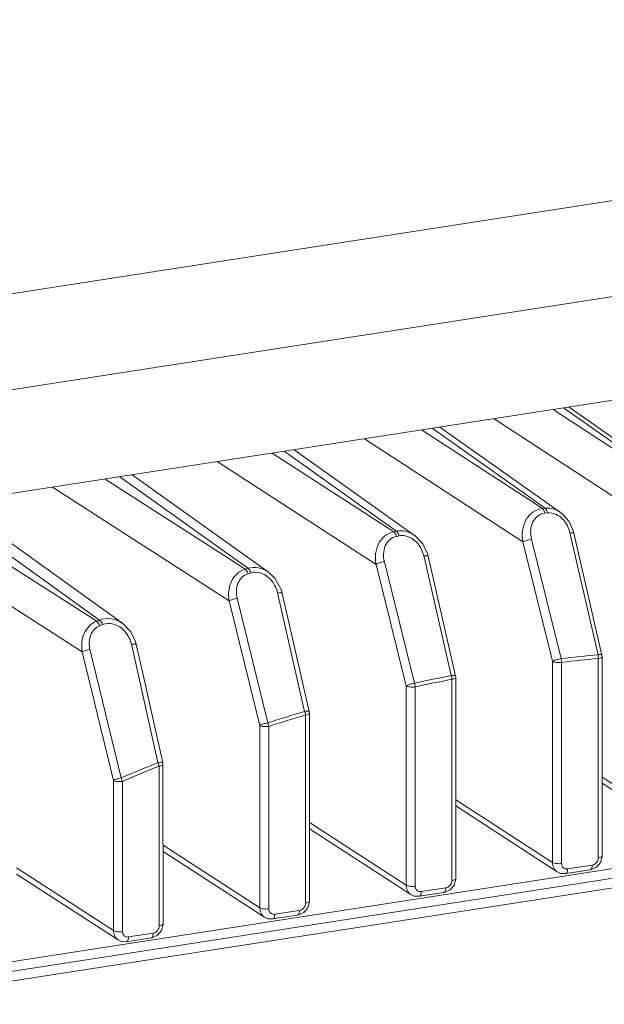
# Model space of a CAD drawing. Header units: millimetres. Extents: x 29170 to 33192, y 36 to 3108.
# Tile 277 of 282: x 32412 to 32456, y 2942 to 3014. Entities that reach past the tile are written whole.
import ezdxf

# ---------------------------------------------------------------- set-up
doc = ezdxf.new("R2010")
doc.units = ezdxf.units.MM
doc.layers.add('细实线', color=7, linetype='Continuous', lineweight=13)

msp = doc.modelspace()

# ---------------------------------------------------------------- linework, layer by layer
at = {"layer": '细实线'}
for p, q in [((32397.239, 2991.855), (32557.583, 3016.719)), ((32406.013, 2986.097), (32550.389, 3008.484)), ((32407.941, 2978.72), (32543.294, 2999.708)), ((32460.322, 2979.989), (32451.848, 2985.528)), ((32452.624, 2985.648), (32460.405, 2980.164)), ((32463.208, 2978.548), (32453.038, 2985.713)), ((32460.477, 2976.355), (32447.486, 2984.852)), ((32450.04, 2978.861), (32442.109, 2984.018)), ((32442.906, 2984.142), (32450.148, 2979.01)), ((32452.403, 2977.901), (32443.468, 2984.229)), ((32449.611, 2975.732), (32437.883, 2983.363)), ((32439.145, 2977.08), (32431.066, 2982.306)), ((32431.96, 2982.444), (32439.259, 2977.245)), ((32441.601, 2976.213), (32432.688, 2982.557)), ((32417.012, 2967.598), (32394.978, 2981.706)), ((32438.744, 2974.069), (32426.995, 2981.674)), ((32427.772, 2974.552), (32418.701, 2980.388)), ((32419.803, 2980.559), (32427.87, 2974.783)), ((32430.801, 2973.483), (32420.714, 2980.7)), ((32427.878, 2971.367), (32414.805, 2979.784)), ((32418.08, 2969.864), (32404.013, 2978.863)), ((32413.522, 2974.349), (32407.47, 2978.702)), ((32451.057, 2978.2), (32450.04, 2978.861)), ((32450.148, 2979.01), (32451.26, 2978.222)), ((32407.311, 2977.844), (32418.283, 2969.945)), ((32451.057, 2978.2), (32451.26, 2978.222)), ((32451.23, 2977.852), (32451.433, 2977.874)), ((32440.064, 2976.486), (32439.145, 2977.08)), ((32439.259, 2977.245), (32440.267, 2976.527)), ((32453.341, 2976.551), (32453.03, 2977.234)), ((32440.064, 2976.486), (32440.267, 2976.527)), ((32453.096, 2976.396), (32453.114, 2976.316)), ((32453.387, 2976.379), (32453.341, 2976.551)), ((32455.457, 2967.361), (32453.387, 2976.379)), ((32440.257, 2976.141), (32440.459, 2976.182)), ((32451.8, 2966.893), (32449.611, 2975.732)), ((32452.439, 2967.093), (32450.249, 2975.932)), ((32453.114, 2976.316), (32455.167, 2967.377)), ((32442.541, 2974.88), (32442.2, 2975.591)), ((32442.594, 2974.683), (32442.541, 2974.88)), ((32420.005, 2969.686), (32413.522, 2974.349)), ((32429.072, 2973.716), (32427.772, 2974.552)), ((32427.87, 2974.783), (32429.275, 2973.777)), ((32441.588, 2965.272), (32439.36, 2974.266)), ((32442.281, 2974.696), (32442.3, 2974.615)), ((32442.3, 2974.615), (32444.316, 2965.834)), ((32444.629, 2965.82), (32442.594, 2974.683)), ((32429.072, 2973.716), (32429.275, 2973.777)), ((32429.284, 2973.376), (32429.486, 2973.437)), ((32440.972, 2965.075), (32438.744, 2974.069)), ((32431.802, 2971.947), (32431.706, 2972.27)), ((32430.144, 2962.149), (32427.878, 2971.367)), ((32430.737, 2962.34), (32428.473, 2971.558)), ((32431.467, 2971.956), (32431.485, 2971.875)), ((32431.485, 2971.875), (32433.465, 2963.183)), ((32433.801, 2963.174), (32431.802, 2971.947)), ((32418.08, 2969.864), (32418.283, 2969.945)), ((32418.311, 2969.531), (32418.514, 2969.612)), ((32420.955, 2968.349), (32420.6, 2969.076)), ((32421.01, 2968.144), (32420.955, 2968.349)), ((32419.316, 2958.078), (32417.012, 2967.598)), ((32419.887, 2958.26), (32417.585, 2967.781)), ((32420.653, 2968.147), (32420.671, 2968.068)), ((32420.671, 2968.068), (32422.615, 2959.397)), ((32451.804, 2952.005), (32451.8, 2966.893)), ((32455.186, 2967.101), (32455.189, 2952.353)), ((32455.457, 2967.361), (32455.47, 2967.249)), ((32455.47, 2967.249), (32455.474, 2952.5)), ((32452.467, 2951.931), (32452.463, 2966.818)), ((32444.357, 2965.561), (32444.361, 2950.674)), ((32444.629, 2965.82), (32444.642, 2965.708)), ((32444.642, 2965.708), (32444.646, 2950.821)), ((32440.976, 2950.326), (32440.972, 2965.075)), ((32441.638, 2950.252), (32441.635, 2965)), ((32433.529, 2962.916), (32433.533, 2948.995)), ((32433.801, 2963.174), (32433.814, 2963.063)), ((32433.814, 2963.063), (32433.817, 2949.142)), ((32430.147, 2948.647), (32430.144, 2962.149)), ((32430.81, 2948.573), (32430.807, 2962.074)), ((32422.702, 2959.138), (32422.705, 2947.316)), ((32422.974, 2959.394), (32422.986, 2959.285)), ((32422.986, 2959.285), (32422.989, 2947.462)), ((32462.632, 2953.684), (32455.472, 2958.331)), ((32494.515, 2957.488), (32401.273, 2943.029)), ((32419.319, 2946.968), (32419.316, 2958.078)), ((32419.982, 2946.894), (32419.979, 2958.003)), ((32462.985, 2952.988), (32455.472, 2957.864)), ((32495.247, 2956.883), (32400.205, 2942.145)), ((32496.109, 2956.298), (32400.72, 2941.507)), ((32451.804, 2952.005), (32444.644, 2956.652)), ((32452.157, 2951.309), (32444.644, 2956.185)), ((32440.976, 2950.326), (32433.816, 2954.973)), ((32441.329, 2949.63), (32433.816, 2954.506)), ((32430.147, 2948.647), (32422.988, 2953.294)), ((32430.501, 2947.951), (32422.988, 2952.827)), ((32455.472, 2952.439), (32455.474, 2952.5)), ((32419.319, 2946.968), (32412.159, 2951.615)), ((32454.738, 2951.81), (32452.918, 2951.528)), ((32419.672, 2946.272), (32412.16, 2951.148)), ((32454.599, 2951.462), (32452.779, 2951.18)), ((32443.91, 2950.131), (32442.09, 2949.849)), ((32444.644, 2950.76), (32444.646, 2950.821)), ((32443.771, 2949.783), (32441.951, 2949.501)), ((32433.816, 2949.081), (32433.817, 2949.141)), ((32432.943, 2948.104), (32431.123, 2947.822)), ((32433.082, 2948.452), (32431.262, 2948.17)), ((32422.987, 2947.402), (32422.989, 2947.462)), ((32422.254, 2946.773), (32420.433, 2946.491)), ((32422.115, 2946.425), (32420.294, 2946.143))]:
    msp.add_line(p, q, dxfattribs=at)
for points in [[(32453.03, 2977.234), (32452.568, 2977.771), (32452.415, 2977.892)], [(32442.2, 2975.591), (32441.693, 2976.144), (32441.618, 2976.2)], [(32431.706, 2972.27), (32431.259, 2973.054), (32430.815, 2973.473)], [(32420.6, 2969.076), (32420.063, 2969.643), (32420, 2969.689)], [(32422.974, 2959.394), (32422.385, 2962.02), (32421.639, 2965.345), (32421.01, 2968.144)], [(32455.062, 2951.665), (32455.351, 2952.011), (32455.472, 2952.439)], [(32454.599, 2951.462), (32454.667, 2951.475), (32455.062, 2951.665)], [(32452.153, 2951.312), (32452.404, 2951.2), (32452.779, 2951.18)], [(32444.234, 2949.986), (32444.522, 2950.332), (32444.644, 2950.76)], [(32441.325, 2949.632), (32441.576, 2949.521), (32441.951, 2949.501)], [(32443.771, 2949.783), (32443.838, 2949.796), (32444.234, 2949.986)], [(32433.405, 2948.307), (32433.694, 2948.653), (32433.816, 2949.081)], [(32430.497, 2947.953), (32430.748, 2947.841), (32431.123, 2947.822)], [(32432.943, 2948.104), (32433.01, 2948.117), (32433.405, 2948.307)], [(32422.577, 2946.628), (32422.866, 2946.973), (32422.987, 2947.402)], [(32422.115, 2946.425), (32422.182, 2946.438), (32422.577, 2946.628)], [(32419.669, 2946.274), (32419.919, 2946.162), (32420.294, 2946.143)]]:
    msp.add_lwpolyline(points, dxfattribs=at)
for centre, radius, start, end in [((32450.907, 2975.893), 2.246, 12.93037, 27.19631), ((32440.113, 2974.198), 2.225, 12.94842, 28.2716), ((32429.323, 2971.465), 2.199, 12.88584, 29.27559), ((32465.017, 2859.626), 108.2, 95.22317, 96.67587), ((32465.015, 2859.58), 107.97, 95.22358, 96.67628), ((32454.032, 2967.163), 1.155, 1.51358, 10.68593), ((32454.101, 2967.164), 1.087, 356.77555, 1.57557), ((32465.8, 2854.595), 113.294, 100.93095, 102.33977), ((32465.795, 2854.559), 113.053, 100.93076, 102.33959), ((32443.112, 2965.509), 1.247, 6.57906, 15.06571), ((32443.221, 2965.521), 1.137, 2.06165, 6.62122), ((32467.127, 2849.435), 118.624, 106.48541, 107.86474), ((32467.118, 2849.409), 118.372, 106.48455, 107.86389), ((32432.18, 2962.727), 1.363, 11.79157, 19.50466), ((32432.333, 2962.759), 1.206, 7.52312, 11.81911), ((32468.967, 2844.353), 124.031, 111.94504, 113.31033), ((32468.963, 2844.324), 123.783, 111.94564, 113.31093), ((32421.241, 2958.783), 1.504, 16.20839, 24.07997), ((32421.459, 2958.847), 1.276, 13.20357, 16.1687)]:
    msp.add_arc(centre, radius, start, end, dxfattribs=at)
for points, knots in [([(32449.611, 2975.732), (32449.558, 2976.006), (32449.537, 2976.566), (32449.781, 2977.356), (32450.302, 2977.975), (32450.805, 2978.172), (32451.057, 2978.2)], [0, 0, 0, 0, 0.262575, 0.517317, 0.761752, 1, 1, 1, 1]), ([(32450.249, 2975.932), (32450.197, 2976.138), (32450.154, 2976.561), (32450.29, 2977.172), (32450.653, 2977.672), (32451.037, 2977.832), (32451.23, 2977.852)], [0, 0, 0, 0, 0.26347, 0.516817, 0.759619, 1, 1, 1, 1]), ([(32451.057, 2978.2), (32451.077, 2978.186), (32451.169, 2978.089), (32451.209, 2977.957), (32451.23, 2977.852)], [0, 0, 0, 0, 0.188765, 1, 1, 1, 1]), ([(32451.26, 2978.222), (32451.555, 2978.253), (32451.975, 2978.167), (32452.319, 2977.961), (32452.403, 2977.901)], [0, 0, 0, 0, 0.741821, 1, 1, 1, 1]), ([(32451.26, 2978.222), (32451.28, 2978.208), (32451.372, 2978.111), (32451.412, 2977.978), (32451.433, 2977.874)], [0, 0, 0, 0, 0.188777, 1, 1, 1, 1]), ([(32451.433, 2977.874), (32451.638, 2977.896), (32451.928, 2977.841), (32452.174, 2977.709), (32452.235, 2977.671)], [0, 0, 0, 0, 0.741004, 1, 1, 1, 1]), ([(32438.744, 2974.069), (32438.647, 2974.572), (32438.728, 2975.405), (32439.363, 2976.214), (32439.826, 2976.437), (32440.064, 2976.486)], [0, 0, 0, 0, 0.510854, 0.758219, 1, 1, 1, 1]), ([(32440.064, 2976.486), (32440.085, 2976.471), (32440.179, 2976.375), (32440.228, 2976.245), (32440.257, 2976.141)], [0, 0, 0, 0, 0.188199, 1, 1, 1, 1]), ([(32440.267, 2976.527), (32440.492, 2976.572), (32440.976, 2976.557), (32441.408, 2976.35), (32441.601, 2976.213)], [0, 0, 0, 0, 0.492666, 1, 1, 1, 1]), ([(32440.267, 2976.527), (32440.288, 2976.513), (32440.382, 2976.416), (32440.431, 2976.286), (32440.459, 2976.182)], [0, 0, 0, 0, 0.188204, 1, 1, 1, 1]), ([(32453.387, 2976.379), (32453.38, 2976.408), (32453.242, 2976.41), (32453.164, 2976.405), (32453.096, 2976.396)], [0, 0, 0, 0, 0.301839, 1, 1, 1, 1]), ([(32439.36, 2974.266), (32439.267, 2974.644), (32439.277, 2975.276), (32439.721, 2975.926), (32440.074, 2976.104), (32440.257, 2976.141)], [0, 0, 0, 0, 0.510363, 0.756332, 1, 1, 1, 1]), ([(32440.889, 2976.186), (32441.139, 2976.143), (32441.622, 2975.897), (32441.949, 2975.482), (32442.072, 2975.252)], [0, 0, 0, 0, 0.492849, 1, 1, 1, 1]), ([(32449.611, 2975.732), (32449.69, 2975.785), (32449.907, 2975.856), (32450.123, 2975.912), (32450.249, 2975.932)], [0, 0, 0, 0, 0.429369, 1, 1, 1, 1]), ([(32438.744, 2974.069), (32438.821, 2974.121), (32439.03, 2974.19), (32439.238, 2974.245), (32439.36, 2974.266)], [0, 0, 0, 0, 0.426522, 1, 1, 1, 1]), ([(32442.594, 2974.683), (32442.587, 2974.714), (32442.437, 2974.713), (32442.355, 2974.707), (32442.281, 2974.696)], [0, 0, 0, 0, 0.301621, 1, 1, 1, 1]), ([(32427.878, 2971.367), (32427.787, 2971.841), (32427.857, 2972.623), (32428.429, 2973.408), (32428.85, 2973.649), (32429.072, 2973.716)], [0, 0, 0, 0, 0.508292, 0.756594, 1, 1, 1, 1]), ([(32429.072, 2973.716), (32429.093, 2973.702), (32429.19, 2973.606), (32429.247, 2973.479), (32429.284, 2973.376)], [0, 0, 0, 0, 0.187776, 1, 1, 1, 1]), ([(32429.275, 2973.777), (32429.526, 2973.852), (32430.083, 2973.871), (32430.582, 2973.64), (32430.801, 2973.483)], [0, 0, 0, 0, 0.493469, 1, 1, 1, 1]), ([(32429.275, 2973.777), (32429.296, 2973.763), (32429.393, 2973.667), (32429.45, 2973.54), (32429.486, 2973.437)], [0, 0, 0, 0, 0.187771, 1, 1, 1, 1]), ([(32429.942, 2973.479), (32430.212, 2973.453), (32430.744, 2973.218), (32431.105, 2972.783), (32431.242, 2972.541)], [0, 0, 0, 0, 0.493772, 1, 1, 1, 1]), ([(32428.473, 2971.558), (32428.385, 2971.914), (32428.393, 2972.509), (32428.793, 2973.134), (32429.114, 2973.325), (32429.284, 2973.376)], [0, 0, 0, 0, 0.507514, 0.754766, 1, 1, 1, 1]), ([(32431.801, 2971.947), (32431.799, 2971.958), (32431.759, 2971.975), (32431.652, 2971.979), (32431.545, 2971.968), (32431.467, 2971.956)], [0, 0, 0, 0, 0.10157, 0.307113, 1, 1, 1, 1]), ([(32427.878, 2971.367), (32427.952, 2971.416), (32428.153, 2971.483), (32428.354, 2971.536), (32428.473, 2971.558)], [0, 0, 0, 0, 0.423742, 1, 1, 1, 1]), ([(32417.012, 2967.598), (32416.928, 2968.043), (32416.988, 2968.772), (32417.497, 2969.528), (32417.876, 2969.782), (32418.08, 2969.864)], [0, 0, 0, 0, 0.506021, 0.755074, 1, 1, 1, 1]), ([(32418.08, 2969.864), (32418.101, 2969.85), (32418.2, 2969.755), (32418.266, 2969.632), (32418.311, 2969.531)], [0, 0, 0, 0, 0.187466, 1, 1, 1, 1]), ([(32418.283, 2969.945), (32418.557, 2970.054), (32419.186, 2970.117), (32419.754, 2969.865), (32420, 2969.689)], [0, 0, 0, 0, 0.494318, 1, 1, 1, 1]), ([(32418.283, 2969.945), (32418.304, 2969.931), (32418.403, 2969.836), (32418.469, 2969.713), (32418.514, 2969.612)], [0, 0, 0, 0, 0.187469, 1, 1, 1, 1]), ([(32417.585, 2967.781), (32417.504, 2968.115), (32417.51, 2968.67), (32417.867, 2969.268), (32418.155, 2969.468), (32418.311, 2969.531)], [0, 0, 0, 0, 0.504999, 0.753315, 1, 1, 1, 1]), ([(32417.012, 2967.598), (32417.084, 2967.643), (32417.277, 2967.708), (32417.471, 2967.759), (32417.585, 2967.781)], [0, 0, 0, 0, 0.421011, 1, 1, 1, 1]), ([(32421.01, 2968.144), (32421.007, 2968.155), (32420.964, 2968.171), (32420.85, 2968.173), (32420.736, 2968.161), (32420.653, 2968.147)], [0, 0, 0, 0, 0.098781, 0.305416, 1, 1, 1, 1]), ([(32452.439, 2967.093), (32452.376, 2967.088), (32452.223, 2967.049), (32452.003, 2966.998), (32451.862, 2966.918), (32451.8, 2966.893)], [0, 0, 0, 0, 0.281898, 0.703087, 1, 1, 1, 1]), ([(32451.8, 2966.893), (32451.883, 2966.839), (32452.115, 2966.799), (32452.338, 2966.8), (32452.463, 2966.819)], [0, 0, 0, 0, 0.439135, 1, 1, 1, 1]), ([(32455.359, 2967.391), (32455.346, 2967.391), (32455.282, 2967.391), (32455.217, 2967.384), (32455.167, 2967.377)], [0, 0, 0, 0, 0.210623, 1, 1, 1, 1]), ([(32455.186, 2967.103), (32455.257, 2967.114), (32455.358, 2967.131), (32455.47, 2967.21), (32455.47, 2967.249)], [0, 0, 0, 0, 0.650989, 1, 1, 1, 1]), ([(32455.457, 2967.361), (32455.456, 2967.366), (32455.43, 2967.394), (32455.39, 2967.39), (32455.359, 2967.391)], [0, 0, 0, 0, 0.139048, 1, 1, 1, 1]), ([(32444.521, 2965.851), (32444.506, 2965.851), (32444.438, 2965.849), (32444.369, 2965.842), (32444.316, 2965.834)], [0, 0, 0, 0, 0.212412, 1, 1, 1, 1]), ([(32444.357, 2965.562), (32444.428, 2965.573), (32444.529, 2965.59), (32444.642, 2965.67), (32444.642, 2965.708)], [0, 0, 0, 0, 0.650993, 1, 1, 1, 1]), ([(32444.629, 2965.82), (32444.628, 2965.825), (32444.599, 2965.856), (32444.554, 2965.85), (32444.521, 2965.851)], [0, 0, 0, 0, 0.135109, 1, 1, 1, 1]), ([(32441.587, 2965.272), (32441.526, 2965.266), (32441.378, 2965.227), (32441.166, 2965.176), (32441.031, 2965.1), (32440.972, 2965.075)], [0, 0, 0, 0, 0.285564, 0.705058, 1, 1, 1, 1]), ([(32440.972, 2965.075), (32441.055, 2965.021), (32441.286, 2964.982), (32441.51, 2964.982), (32441.635, 2965.001)], [0, 0, 0, 0, 0.439135, 1, 1, 1, 1]), ([(32433.683, 2963.204), (32433.667, 2963.204), (32433.594, 2963.201), (32433.521, 2963.192), (32433.465, 2963.183)], [0, 0, 0, 0, 0.214161, 1, 1, 1, 1]), ([(32433.529, 2962.917), (32433.601, 2962.928), (32433.701, 2962.945), (32433.814, 2963.025), (32433.814, 2963.063)], [0, 0, 0, 0, 0.650996, 1, 1, 1, 1]), ([(32433.801, 2963.174), (32433.798, 2963.187), (32433.748, 2963.204), (32433.711, 2963.204), (32433.683, 2963.204)], [0, 0, 0, 0, 0.321797, 1, 1, 1, 1]), ([(32430.736, 2962.339), (32430.677, 2962.332), (32430.534, 2962.295), (32430.33, 2962.245), (32430.2, 2962.173), (32430.144, 2962.149)], [0, 0, 0, 0, 0.289098, 0.707027, 1, 1, 1, 1]), ([(32430.144, 2962.149), (32430.227, 2962.095), (32430.459, 2962.056), (32430.682, 2962.056), (32430.807, 2962.075)], [0, 0, 0, 0, 0.439135, 1, 1, 1, 1]), ([(32422.844, 2959.422), (32422.828, 2959.421), (32422.751, 2959.417), (32422.674, 2959.407), (32422.614, 2959.397)], [0, 0, 0, 0, 0.215908, 1, 1, 1, 1]), ([(32422.702, 2959.139), (32422.773, 2959.15), (32422.874, 2959.167), (32422.986, 2959.247), (32422.986, 2959.285)], [0, 0, 0, 0, 0.650999, 1, 1, 1, 1]), ([(32422.974, 2959.394), (32422.971, 2959.408), (32422.915, 2959.424), (32422.875, 2959.423), (32422.844, 2959.422)], [0, 0, 0, 0, 0.314133, 1, 1, 1, 1]), ([(32419.886, 2958.259), (32419.828, 2958.252), (32419.69, 2958.215), (32419.495, 2958.168), (32419.37, 2958.1), (32419.316, 2958.078)], [0, 0, 0, 0, 0.292525, 0.709009, 1, 1, 1, 1]), ([(32419.316, 2958.078), (32419.399, 2958.024), (32419.631, 2957.984), (32419.855, 2957.985), (32419.979, 2958.004)], [0, 0, 0, 0, 0.439135, 1, 1, 1, 1]), ([(32455.474, 2952.5), (32455.474, 2952.461), (32455.361, 2952.382), (32455.26, 2952.364), (32455.189, 2952.353)], [0, 0, 0, 0, 0.349036, 1, 1, 1, 1]), ([(32452.153, 2951.312), (32452.045, 2951.382), (32451.86, 2951.595), (32451.804, 2951.867), (32451.804, 2952.005)], [0, 0, 0, 0, 0.484502, 1, 1, 1, 1]), ([(32451.804, 2952.005), (32451.887, 2951.951), (32452.118, 2951.911), (32452.342, 2951.912), (32452.467, 2951.931)], [0, 0, 0, 0, 0.439135, 1, 1, 1, 1]), ([(32454.599, 2951.463), (32454.647, 2951.47), (32454.733, 2951.602), (32454.738, 2951.728), (32454.738, 2951.81)], [0, 0, 0, 0, 0.372213, 1, 1, 1, 1]), ([(32452.779, 2951.18), (32452.827, 2951.188), (32452.913, 2951.32), (32452.918, 2951.446), (32452.918, 2951.528)], [0, 0, 0, 0, 0.372083, 1, 1, 1, 1]), ([(32441.325, 2949.633), (32441.217, 2949.703), (32441.032, 2949.916), (32440.976, 2950.188), (32440.976, 2950.326)], [0, 0, 0, 0, 0.484502, 1, 1, 1, 1]), ([(32440.976, 2950.326), (32441.058, 2950.272), (32441.29, 2950.232), (32441.514, 2950.233), (32441.638, 2950.252)], [0, 0, 0, 0, 0.439135, 1, 1, 1, 1]), ([(32443.771, 2949.784), (32443.819, 2949.791), (32443.905, 2949.923), (32443.91, 2950.049), (32443.91, 2950.131)], [0, 0, 0, 0, 0.372213, 1, 1, 1, 1]), ([(32444.645, 2950.821), (32444.646, 2950.782), (32444.533, 2950.702), (32444.432, 2950.685), (32444.361, 2950.674)], [0, 0, 0, 0, 0.349036, 1, 1, 1, 1]), ([(32441.951, 2949.501), (32441.999, 2949.509), (32442.085, 2949.641), (32442.09, 2949.767), (32442.09, 2949.849)], [0, 0, 0, 0, 0.372083, 1, 1, 1, 1]), ([(32430.497, 2947.953), (32430.389, 2948.024), (32430.204, 2948.237), (32430.147, 2948.509), (32430.147, 2948.647)], [0, 0, 0, 0, 0.484502, 1, 1, 1, 1]), ([(32430.147, 2948.647), (32430.23, 2948.593), (32430.462, 2948.553), (32430.686, 2948.554), (32430.81, 2948.573)], [0, 0, 0, 0, 0.439135, 1, 1, 1, 1]), ([(32433.817, 2949.141), (32433.818, 2949.103), (32433.705, 2949.023), (32433.604, 2949.006), (32433.533, 2948.995)], [0, 0, 0, 0, 0.349036, 1, 1, 1, 1]), ([(32431.123, 2947.822), (32431.171, 2947.829), (32431.257, 2947.962), (32431.262, 2948.088), (32431.262, 2948.17)], [0, 0, 0, 0, 0.372083, 1, 1, 1, 1]), ([(32432.943, 2948.105), (32432.991, 2948.112), (32433.077, 2948.244), (32433.082, 2948.37), (32433.082, 2948.452)], [0, 0, 0, 0, 0.372213, 1, 1, 1, 1]), ([(32422.989, 2947.462), (32422.989, 2947.424), (32422.877, 2947.344), (32422.776, 2947.327), (32422.705, 2947.316)], [0, 0, 0, 0, 0.349036, 1, 1, 1, 1]), ([(32419.669, 2946.274), (32419.56, 2946.345), (32419.375, 2946.558), (32419.319, 2946.83), (32419.319, 2946.968)], [0, 0, 0, 0, 0.484502, 1, 1, 1, 1]), ([(32419.319, 2946.968), (32419.402, 2946.914), (32419.634, 2946.874), (32419.857, 2946.875), (32419.982, 2946.894)], [0, 0, 0, 0, 0.439135, 1, 1, 1, 1]), ([(32420.294, 2946.143), (32420.342, 2946.15), (32420.429, 2946.283), (32420.433, 2946.409), (32420.433, 2946.491)], [0, 0, 0, 0, 0.372083, 1, 1, 1, 1]), ([(32422.115, 2946.425), (32422.163, 2946.433), (32422.249, 2946.565), (32422.254, 2946.691), (32422.254, 2946.773)], [0, 0, 0, 0, 0.372213, 1, 1, 1, 1])]:
    msp.add_open_spline(points, degree=3, knots=knots, dxfattribs=at)
for points in [[(32452.235, 2977.671), (32452.372, 2977.585), (32452.496, 2977.477), (32452.605, 2977.357)], [(32452.605, 2977.357), (32452.723, 2977.225), (32452.824, 2977.077), (32452.905, 2976.919)], [(32440.459, 2976.182), (32440.6, 2976.211), (32440.748, 2976.211), (32440.889, 2976.186)], [(32429.486, 2973.437), (32429.632, 2973.481), (32429.79, 2973.494), (32429.942, 2973.479)], [(32418.514, 2969.612), (32418.768, 2969.714), (32419.072, 2969.717), (32419.335, 2969.642)], [(32419.335, 2969.642), (32419.493, 2969.597), (32419.645, 2969.525), (32419.782, 2969.435)], [(32419.782, 2969.435), (32419.919, 2969.345), (32420.044, 2969.236), (32420.153, 2969.114)], [(32420.153, 2969.114), (32420.397, 2968.845), (32420.574, 2968.501), (32420.653, 2968.147)], [(32452.463, 2966.819), (32452.466, 2966.911), (32452.458, 2967.003), (32452.439, 2967.093)], [(32441.635, 2965.001), (32441.629, 2965.093), (32441.613, 2965.184), (32441.587, 2965.272)], [(32430.807, 2962.075), (32430.793, 2962.165), (32430.768, 2962.254), (32430.736, 2962.339)], [(32419.979, 2958.004), (32419.956, 2958.092), (32419.924, 2958.177), (32419.886, 2958.259)], [(32455.189, 2952.353), (32455.189, 2952.265), (32455.165, 2952.175), (32455.123, 2952.097)], [(32452.48, 2951.819), (32452.471, 2951.855), (32452.467, 2951.893), (32452.467, 2951.931)], [(32452.516, 2951.725), (32452.5, 2951.754), (32452.488, 2951.786), (32452.48, 2951.819)], [(32452.684, 2951.56), (32452.613, 2951.594), (32452.552, 2951.655), (32452.516, 2951.725)], [(32452.918, 2951.528), (32452.84, 2951.516), (32452.755, 2951.526), (32452.684, 2951.56)], [(32454.848, 2951.842), (32454.813, 2951.827), (32454.776, 2951.816), (32454.738, 2951.81)], [(32455.123, 2952.097), (32455.065, 2951.986), (32454.963, 2951.89), (32454.848, 2951.842)], [(32441.652, 2950.14), (32441.643, 2950.176), (32441.638, 2950.214), (32441.638, 2950.252)], [(32441.687, 2950.046), (32441.672, 2950.075), (32441.66, 2950.107), (32441.652, 2950.14)], [(32444.02, 2950.162), (32443.985, 2950.148), (32443.948, 2950.137), (32443.91, 2950.131)], [(32444.295, 2950.418), (32444.236, 2950.307), (32444.135, 2950.211), (32444.02, 2950.162)], [(32444.361, 2950.674), (32444.361, 2950.586), (32444.337, 2950.496), (32444.295, 2950.418)], [(32441.856, 2949.881), (32441.785, 2949.915), (32441.724, 2949.976), (32441.687, 2950.046)], [(32442.09, 2949.849), (32442.012, 2949.837), (32441.927, 2949.847), (32441.856, 2949.881)], [(32433.467, 2948.739), (32433.408, 2948.628), (32433.307, 2948.532), (32433.191, 2948.483)], [(32433.533, 2948.995), (32433.533, 2948.907), (32433.509, 2948.817), (32433.467, 2948.739)], [(32430.824, 2948.461), (32430.815, 2948.497), (32430.81, 2948.535), (32430.81, 2948.573)], [(32430.859, 2948.366), (32430.844, 2948.396), (32430.832, 2948.428), (32430.824, 2948.461)], [(32431.028, 2948.202), (32430.957, 2948.236), (32430.896, 2948.297), (32430.859, 2948.366)], [(32431.262, 2948.17), (32431.184, 2948.158), (32431.099, 2948.168), (32431.028, 2948.202)], [(32433.191, 2948.483), (32433.156, 2948.469), (32433.119, 2948.458), (32433.082, 2948.452)], [(32422.705, 2947.316), (32422.705, 2947.228), (32422.68, 2947.138), (32422.639, 2947.06)], [(32419.995, 2946.782), (32419.986, 2946.818), (32419.982, 2946.856), (32419.982, 2946.894)], [(32420.031, 2946.687), (32420.015, 2946.717), (32420.003, 2946.749), (32419.995, 2946.782)], [(32420.2, 2946.523), (32420.129, 2946.557), (32420.067, 2946.618), (32420.031, 2946.687)], [(32420.433, 2946.491), (32420.356, 2946.479), (32420.27, 2946.489), (32420.2, 2946.523)], [(32422.363, 2946.804), (32422.328, 2946.79), (32422.291, 2946.779), (32422.254, 2946.773)], [(32422.639, 2947.06), (32422.58, 2946.949), (32422.479, 2946.853), (32422.363, 2946.804)]]:
    msp.add_open_spline(points, degree=3, dxfattribs=at)

doc.saveas('drawing.dxf')
